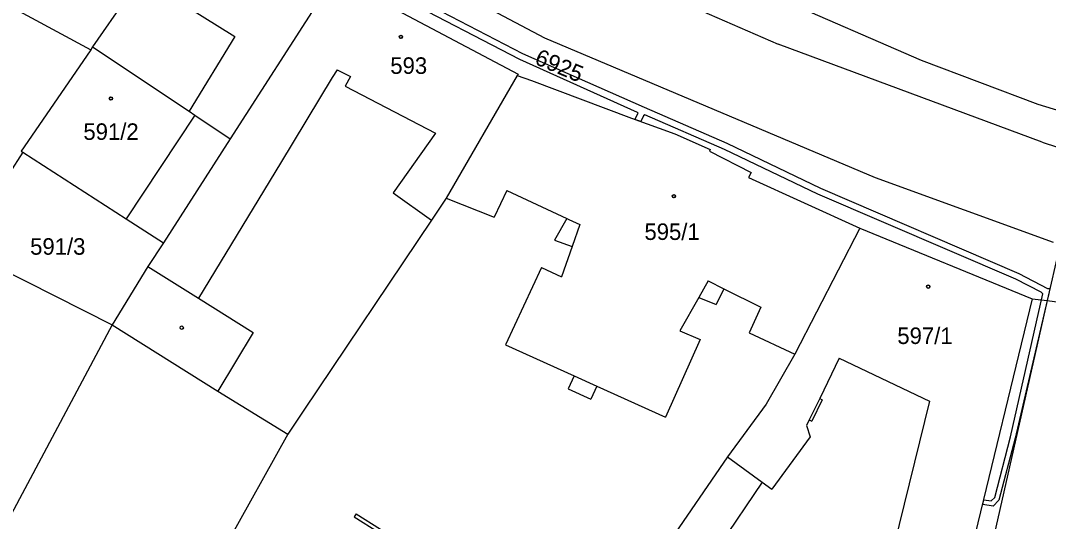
# Model space of a CAD drawing. Extents: x -593183 to -588034, y -1130415 to -1124994.
# Drawn here: x -591178.3 to -591072.6, y -1128685.3 to -1128633.8 of the extents above; entities that cross this region are included whole.
import ezdxf

# ---------------------------------------------------------------- set-up
doc = ezdxf.new("R2010")
doc.units = 0
for name, color, linetype in [('Vrstva 1', 7, 'Continuous'), ('Vrstva 18', 7, 'Continuous'), ('Vrstva 19', 7, 'Continuous'), ('Vrstva 25', 7, 'Continuous'), ('Vrstva 27', 7, 'Continuous'), ('Vrstva 4', 7, 'Continuous')]:
    doc.layers.add(name, color=color, linetype=linetype)

msp = doc.modelspace()

# ---------------------------------------------------------------- linework, layer by layer
at = {"layer": 'Vrstva 1'}
for p, q in [((-591172.32, -1128610.16), (-591124.4, -1128635.54)), ((-591118.42, -1128628.31), (-591100.37, -1128636.18)), ((-591165.99, -1128629.31), (-591170.91, -1128636.47)), ((-591146.01, -1128629.23), (-591156.75, -1128645.91)), ((-591146.01, -1128629.23), (-591127.14, -1128639.27)), ((-591182.62, -1128630.54), (-591171.1, -1128636.77)), ((-591102.15, -1128630.66), (-591085.66, -1128637.82)), ((-591124.4, -1128635.54), (-591090.38, -1128649.91)), ((-591073.22, -1128646.28), (-591100.37, -1128636.18)), ((-591171.1, -1128636.77), (-591173.43, -1128640.17)), ((-591170.91, -1128636.47), (-591171.1, -1128636.77)), ((-591170.91, -1128636.47), (-591160.97, -1128643.09)), ((-591085.66, -1128637.82), (-591073.65, -1128642.35)), ((-591127.21, -1128639.41), (-591134.52, -1128652.02)), ((-591127.14, -1128639.27), (-591127.21, -1128639.41)), ((-591127.21, -1128639.41), (-591125.76, -1128639.91)), ((-591173.43, -1128640.17), (-591178.26, -1128647.19)), ((-591125.76, -1128639.91), (-591115.46, -1128643.81)), ((-591073.65, -1128642.35), (-591066.59, -1128644.55)), ((-591160.97, -1128643.09), (-591160.39, -1128643.48)), ((-591160.39, -1128643.48), (-591156.75, -1128645.91)), ((-591115.46, -1128643.81), (-591110.99, -1128645.4)), ((-591110.99, -1128645.4), (-591107.36, -1128647.01)), ((-591156.75, -1128645.91), (-591163.63, -1128656.6)), ((-591073.22, -1128646.28), (-591047.39, -1128654.68)), ((-591178.1, -1128647.3), (-591179.51, -1128649.5)), ((-591178.26, -1128647.19), (-591178.1, -1128647.3)), ((-591178.1, -1128647.3), (-591167.46, -1128654.14)), ((-591107.36, -1128647.01), (-591107.44, -1128647.19)), ((-591107.44, -1128647.19), (-591103.16, -1128649.38)), ((-591103.16, -1128649.38), (-591103.42, -1128649.91)), ((-591103.42, -1128649.91), (-591091.98, -1128655.1)), ((-591090.38, -1128649.91), (-591072.06, -1128656.53)), ((-591134.52, -1128652.02), (-591136.04, -1128654.28)), ((-591167.46, -1128654.14), (-591163.63, -1128656.6)), ((-591136.04, -1128654.28), (-591149.19, -1128673.82)), ((-591091.98, -1128655.1), (-591098.65, -1128668.05)), ((-591091.98, -1128655.1), (-591074.25, -1128662.36)), ((-591184.23, -1128657.32), (-591168.9, -1128665.06)), ((-591163.63, -1128656.6), (-591165.22, -1128659.04)), ((-591071.48, -1128657.35), (-591072.68, -1128662.56)), ((-591165.22, -1128659.04), (-591168.9, -1128665.06)), ((-591074.25, -1128662.36), (-591081.86, -1128693.73)), ((-591074.25, -1128662.36), (-591072.68, -1128662.56)), ((-591072.68, -1128662.56), (-591066.18, -1128663.41)), ((-591168.9, -1128665.06), (-591192.5, -1128709.28)), ((-591168.9, -1128665.06), (-591158.03, -1128671.87)), ((-591098.65, -1128668.05), (-591101.62, -1128673.2)), ((-591158.03, -1128671.87), (-591150.84, -1128676.28)), ((-591101.62, -1128673.2), (-591105.59, -1128678.63)), ((-591149.19, -1128673.82), (-591150.84, -1128676.28)), ((-591150.84, -1128676.28), (-591162.07, -1128696.49)), ((-591105.59, -1128678.63), (-591115.3, -1128692.72))]:
    msp.add_line(p, q, dxfattribs=at)
at = {"layer": 'Vrstva 25'}
for centre, radius in [((-591139.19, -1128635.44), 0.175), ((-591139.19, -1128635.44), 0.15), ((-591169.03, -1128641.77), 0.175), ((-591169.03, -1128641.77), 0.15), ((-591111.1, -1128651.83), 0.175), ((-591111.1, -1128651.83), 0.15), ((-591084.93, -1128661.12), 0.175), ((-591084.93, -1128661.12), 0.15), ((-591161.74, -1128665.34), 0.175)]:
    msp.add_circle(centre, radius, dxfattribs=at)
at = {"layer": 'Vrstva 27'}
for p, q in [((-591145.39, -1128627.42), (-591126.69, -1128637.13)), ((-591126.95, -1128637.78), (-591145.68, -1128628.02)), ((-591126.69, -1128637.13), (-591114.16, -1128642.68)), ((-591114.83, -1128643.2), (-591126.95, -1128637.78)), ((-591115.13, -1128643.93), (-591114.78, -1128643.29)), ((-591114.78, -1128643.29), (-591114.83, -1128643.2)), ((-591114.21, -1128643.54), (-591114.49, -1128644.15)), ((-591114.09, -1128643.47), (-591114.21, -1128643.54)), ((-591114.16, -1128642.68), (-591105.64, -1128646.38)), ((-591105.88, -1128647.03), (-591114.09, -1128643.47)), ((-591114.49, -1128644.15), (-591115.13, -1128643.93)), ((-591105.64, -1128646.38), (-591096.02, -1128650.99)), ((-591096.29, -1128651.6), (-591105.88, -1128647.03)), ((-591096.02, -1128650.99), (-591075.61, -1128659.77)), ((-591075.93, -1128660.35), (-591096.29, -1128651.6)), ((-591073.31, -1128661.69), (-591075.93, -1128660.35)), ((-591075.61, -1128659.77), (-591072.65, -1128661.3)), ((-591072.65, -1128661.3), (-591072.39, -1128661.31)), ((-591076.45, -1128676.57), (-591073.12, -1128661.87)), ((-591072.68, -1128662.56), (-591075.97, -1128676.69)), ((-591073.12, -1128661.87), (-591073.31, -1128661.69)), ((-591072.51, -1128661.81), (-591072.68, -1128662.56)), ((-591078.09, -1128682.81), (-591076.45, -1128676.57)), ((-591075.97, -1128676.69), (-591077.65, -1128683.07)), ((-591078.44, -1128683.15), (-591078.09, -1128682.81)), ((-591079.32, -1128683.53), (-591079.2, -1128683.04)), ((-591078.26, -1128683.69), (-591079.32, -1128683.53)), ((-591079.2, -1128683.04), (-591078.44, -1128683.15)), ((-591077.65, -1128683.07), (-591078.26, -1128683.69))]:
    msp.add_line(p, q, dxfattribs=at)
at = {"layer": 'Vrstva 4'}
for p, q in [((-591165.99, -1128629.31), (-591156.28, -1128635.41)), ((-591156.28, -1128635.41), (-591160.97, -1128643.09)), ((-591145.75, -1128638.83), (-591146.25, -1128639.63)), ((-591145.75, -1128638.83), (-591144.39, -1128639.5)), ((-591146.25, -1128639.63), (-591151.57, -1128648.41)), ((-591144.39, -1128639.5), (-591144.92, -1128640.52)), ((-591144.92, -1128640.52), (-591135.62, -1128645.35)), ((-591160.39, -1128643.48), (-591167.46, -1128654.14)), ((-591135.62, -1128645.35), (-591139.98, -1128651.47)), ((-591151.57, -1128648.41), (-591160.03, -1128662.3)), ((-591139.98, -1128651.47), (-591136.04, -1128654.28)), ((-591134.52, -1128652.02), (-591129.59, -1128653.97)), ((-591128.3, -1128651.25), (-591129.59, -1128653.97)), ((-591128.3, -1128651.25), (-591122.13, -1128654.1)), ((-591122.13, -1128654.1), (-591123.38, -1128656.34)), ((-591122.13, -1128654.1), (-591121.9, -1128654.2)), ((-591121.9, -1128654.2), (-591120.77, -1128654.72)), ((-591120.77, -1128654.72), (-591121.56, -1128656.98)), ((-591123.38, -1128656.34), (-591121.56, -1128656.98)), ((-591121.56, -1128656.98), (-591122.66, -1128660.1)), ((-591165.22, -1128659.04), (-591160.03, -1128662.3)), ((-591124.72, -1128659.14), (-591128.44, -1128667.09)), ((-591124.72, -1128659.14), (-591122.66, -1128660.1)), ((-591107.58, -1128660.53), (-591108.54, -1128662.22)), ((-591107.58, -1128660.53), (-591105.95, -1128661.34)), ((-591105.95, -1128661.34), (-591106.75, -1128662.94)), ((-591105.95, -1128661.34), (-591102.14, -1128663.22)), ((-591160.03, -1128662.3), (-591154.4, -1128665.84)), ((-591108.54, -1128662.22), (-591110.48, -1128665.66)), ((-591108.54, -1128662.22), (-591106.75, -1128662.94)), ((-591072.68, -1128662.56), (-591079.82, -1128693.92)), ((-591102.14, -1128663.22), (-591103.34, -1128665.86)), ((-591154.4, -1128665.84), (-591158.03, -1128671.87)), ((-591110.48, -1128665.66), (-591108.4, -1128666.57)), ((-591103.34, -1128665.86), (-591098.65, -1128668.05)), ((-591108.4, -1128666.57), (-591111.97, -1128674.53)), ((-591128.44, -1128667.09), (-591121.37, -1128670.28)), ((-591094.09, -1128668.49), (-591096.1, -1128672.62)), ((-591094.09, -1128668.49), (-591084.79, -1128672.91)), ((-591121.37, -1128670.28), (-591121.98, -1128671.64)), ((-591121.37, -1128670.28), (-591119.03, -1128671.34)), ((-591121.98, -1128671.64), (-591119.64, -1128672.68)), ((-591119.03, -1128671.34), (-591119.64, -1128672.68)), ((-591119.03, -1128671.34), (-591111.97, -1128674.53)), ((-591096.1, -1128672.62), (-591097.17, -1128674.82)), ((-591095.84, -1128672.75), (-591096.9, -1128674.94)), ((-591096.1, -1128672.62), (-591095.84, -1128672.75)), ((-591084.79, -1128672.91), (-591088.76, -1128688.92)), ((-591097.17, -1128674.82), (-591097.45, -1128675.4)), ((-591097.45, -1128675.4), (-591097.07, -1128676.57)), ((-591097.17, -1128674.82), (-591096.9, -1128674.94)), ((-591097.07, -1128676.57), (-591101.03, -1128681.96)), ((-591105.59, -1128678.63), (-591102.03, -1128681.23)), ((-591102.03, -1128681.23), (-591111.51, -1128695.23)), ((-591102.03, -1128681.23), (-591101.03, -1128681.96)), ((-591143.8, -1128684.49), (-591143.99, -1128684.79)), ((-591143.99, -1128684.79), (-591141.48, -1128686.36)), ((-591143.8, -1128684.49), (-591141.3, -1128686.07))]:
    msp.add_line(p, q, dxfattribs=at)

# ---------------------------------------------------------------- texts
at = {"layer": 'Vrstva 18'}
msp.add_text('6925', height=1.7, rotation=337.1008, dxfattribs=at).set_placement((-591125.54, -1128638.18))
msp.add_text('591/3', height=1.7, dxfattribs=at).set_placement((-591177.34, -1128657.84))
at = {"layer": 'Vrstva 19'}
for s, p in [('593', (-591140.28, -1128639.24)), ('591/2', (-591171.86, -1128646.03)), ('595/1', (-591114.13, -1128656.32)), ('597/1', (-591088.11, -1128667.02))]:
    msp.add_text(s, height=1.7, dxfattribs=at).set_placement(p)

doc.saveas('drawing.dxf')
